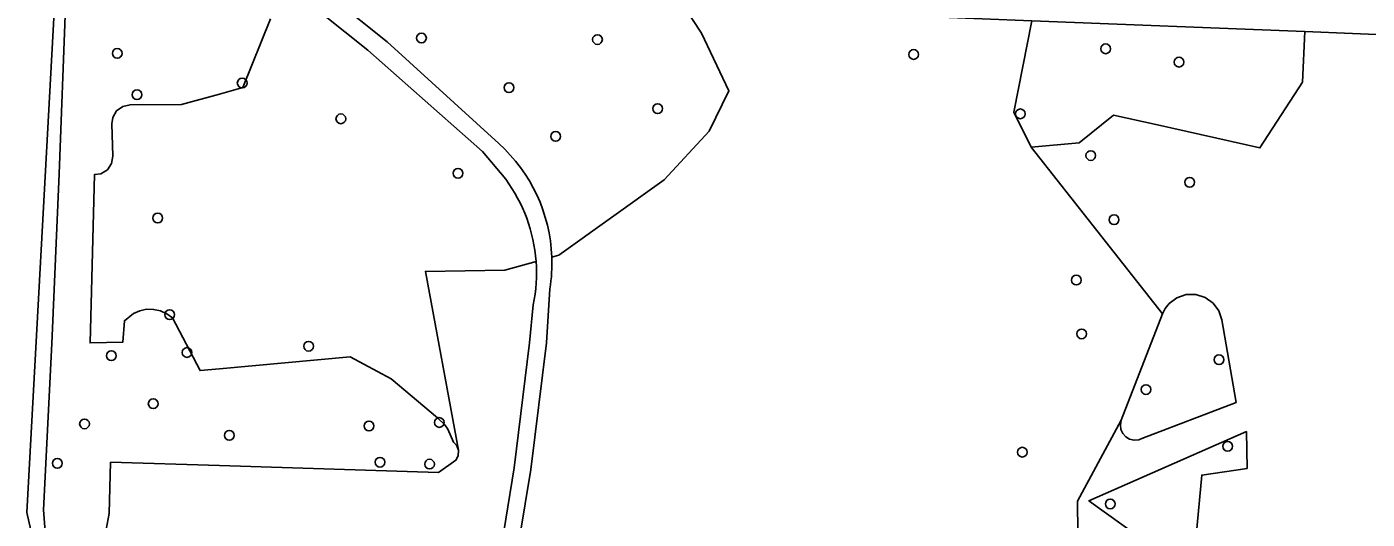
# Model space of a CAD drawing. Extents: x 159817 to 160765, y 380688 to 381638.
# Drawn here: x 159980.7 to 160115.2, y 380782 to 380831.5 of the extents above; entities that cross this region are included whole.
import ezdxf

# ---------------------------------------------------------------- set-up
doc = ezdxf.new("R2010")
doc.units = 0
for name, color, linetype in [('IMGEO_Boom', 7, 'Continuous'), ('IMGEO_Groenvoorziening', 7, 'Continuous'), ('IMGEO_Voetpad_halfverhard', 7, 'Continuous'), ('IMGEO_Voetpad_open', 7, 'Continuous'), ('IMGEO_Waterloop', 7, 'Continuous')]:
    doc.layers.add(name, color=color, linetype=linetype)

msp = doc.modelspace()

# ---------------------------------------------------------------- linework, layer by layer
at = {"layer": 'IMGEO_Boom'}
for centre in [(160020.27, 380830.33), (160037.93, 380830.18), (160088.93, 380829.25), (159989.74, 380828.79), (160069.65, 380828.68), (160096.29, 380827.91), (160002.28, 380825.81), (160029.05, 380825.35), (159991.73, 380824.64), (160043.96, 380823.24), (160080.37, 380822.72), (160012.18, 380822.22), (160033.74, 380820.45), (160087.43, 380818.53), (160023.94, 380816.75), (160097.36, 380815.84), (159993.81, 380812.25), (160089.77, 380812.08), (160085.99, 380806.02), (159995.01, 380802.55), (160086.52, 380800.62), (159989.15, 380798.43), (159996.74, 380798.75), (160008.94, 380799.38), (160100.29, 380798.02), (160092.97, 380795.03), (159993.35, 380793.61), (159986.46, 380791.58), (160015.01, 380791.37), (160022.06, 380791.72), (160000.99, 380790.43), (160080.56, 380788.74), (160101.16, 380789.33), (159983.73, 380787.62), (160016.1, 380787.73), (160021.08, 380787.54), (160089.38, 380783.54)]:
    msp.add_circle(centre, 0.489, dxfattribs=at)
at = {"layer": 'IMGEO_Groenvoorziening'}
for points in [[(160028.73, 380816.15), (160026.38, 380818.93), (160014.89, 380829.13), (160010.27, 380832.79), (160008.36, 380835.04)], [(160048.36, 380830.83), (160046.64, 380833.47), (160013.72, 380834.85), (160011.12, 380834.94), (160011.38, 380834.34), (160016.82, 380829.95), (160028.03, 380819.74)], [(159984.56, 380833.51), (159983.92, 380816.71), (159983.18, 380799.64), (159982.34, 380782.96), (159982.6, 380779.46)], [(160005.13, 380832.27), (160002.36, 380825.37), (160000, 380824.71), (159996.2, 380823.65), (159991.04, 380823.63), (159990.29, 380823.46), (159989.67, 380823.01), (159989.29, 380822.34), (159989.21, 380821.73), (159989.31, 380818.46), (159989.17, 380817.72), (159988.75, 380817.1), (159988.11, 380816.71), (159987.46, 380816.61), (159987.01, 380799.72), (159990.32, 380799.79), (159990.46, 380801.94), (159991.36, 380802.67), (159992, 380802.95), (159992.69, 380803.09), (159993.39, 380803.08), (159994.08, 380802.93), (159994.72, 380802.63), (159995.28, 380802.22), (159998.05, 380796.94), (160000, 380797.12), (160013.1, 380798.32), (160017.23, 380796.1), (160021.87, 380792.2), (160022.6, 380791.47), (160022.9, 380791.04), (160023.5, 380789.76), (160023.78, 380789.45), (160023.97, 380788.93), (160020.67, 380806.9), (160028.64, 380807.02), (160031.77, 380807.9)], [(159988.43, 380779.9), (159988.93, 380782.58), (159989.08, 380787.73), (160000, 380787.39), (160021.97, 380786.69), (160023.72, 380787.92), (160023.94, 380788.37), (160023.97, 380788.93), (160023.78, 380789.45), (160023.5, 380789.76), (160022.9, 380791.04), (160022.6, 380791.47), (160021.87, 380792.2), (160017.23, 380796.1), (160013.1, 380798.32), (160000, 380797.12), (159998.05, 380796.94), (159995.28, 380802.22), (159994.72, 380802.63), (159994.08, 380802.93), (159993.39, 380803.08), (159992.69, 380803.09), (159992, 380802.95), (159991.36, 380802.67), (159990.46, 380801.94), (159990.32, 380799.79), (159987.01, 380799.72), (159987.46, 380816.61), (159988.11, 380816.71), (159988.75, 380817.1), (159989.17, 380817.72), (159989.31, 380818.46), (159989.21, 380821.73), (159989.29, 380822.34), (159989.67, 380823.01), (159990.29, 380823.46), (159991.04, 380823.63), (159996.2, 380823.65), (160000, 380824.71), (160002.36, 380825.37), (160005.13, 380832.27)], [(160090.49, 380791.94), (160094.63, 380802.62), (160081.46, 380819.38), (160079.71, 380822.89), (160081.51, 380832.07), (160046.64, 380833.47), (160048.36, 380830.83), (160051.12, 380825.04), (160049.14, 380820.99), (160044.61, 380816.08), (160034.05, 380808.53), (160033.34, 380808.34)], [(160033.34, 380808.34), (160034.05, 380808.53), (160044.61, 380816.08), (160049.14, 380820.99), (160051.12, 380825.04), (160048.36, 380830.83)], [(160118.47, 380830.59), (160108.91, 380830.98), (160108.67, 380825.89), (160104.4, 380819.29), (160094.14, 380821.61), (160089.7, 380822.6), (160086.28, 380819.8), (160081.46, 380819.38), (160094.63, 380802.62), (160094.9, 380803.16), (160095.3, 380803.67), (160096.08, 380804.25), (160097, 380804.56), (160097.98, 380804.57), (160098.9, 380804.28), (160099.7, 380803.72), (160100.28, 380802.94), (160100.59, 380802.02), (160102.01, 380793.73), (160092.55, 380790.1), (160092.24, 380789.99), (160091.78, 380789.94), (160091.33, 380790.04), (160090.94, 380790.27), (160090.63, 380790.61), (160090.45, 380791.03), (160090.4, 380791.49), (160090.49, 380791.94), (160086.11, 380783.82), (160086.58, 380739.3)], [(160031.77, 380807.9), (160028.64, 380807.02), (160020.67, 380806.9), (160023.97, 380788.93), (160023.94, 380788.37), (160023.72, 380787.92), (160021.97, 380786.69), (160000, 380787.39), (159989.08, 380787.73), (159988.93, 380782.58), (159988.43, 380779.9), (159988.54, 380771.23), (159984.53, 380771.29), (159985.55, 380766.99)], [(160033.15, 380805.15), (160032.8, 380799.71), (160031.24, 380787), (160026.14, 380755.96), (160021.91, 380733.52), (160026.25, 380733.23), (160031.75, 380734.7), (160043.87, 380733.66), (160076.66, 380732.73), (160078.21, 380732.73), (160080.95, 380734.44), (160086.57, 380738.07), (160086.58, 380739.3), (160086.11, 380783.82), (160090.49, 380791.94)], [(159985.99, 380762.22), (159985.5, 380750), (159984.94, 380736.26), (160000, 380735.27), (160008.96, 380734.4), (160020.28, 380733.63), (160024.55, 380756.23), (160029.58, 380787.18), (160031.11, 380799.71), (160031.48, 380803.54)]]:
    msp.add_lwpolyline(points, dxfattribs=at)
for points in [[(160081.46, 380819.38), (160086.28, 380819.8), (160089.7, 380822.6), (160094.14, 380821.61), (160104.4, 380819.29), (160108.67, 380825.89), (160108.91, 380830.98), (160081.51, 380832.07), (160079.71, 380822.89)], [(160090.49, 380791.94), (160090.4, 380791.49), (160090.45, 380791.03), (160090.63, 380790.61), (160090.94, 380790.27), (160091.33, 380790.04), (160091.78, 380789.94), (160092.24, 380789.99), (160092.55, 380790.1), (160102.01, 380793.73), (160100.59, 380802.02), (160100.28, 380802.94), (160099.7, 380803.72), (160098.9, 380804.28), (160097.98, 380804.57), (160097, 380804.56), (160096.08, 380804.25), (160095.3, 380803.67), (160094.9, 380803.16), (160094.63, 380802.62)], [(160097.65, 380776.39), (160087.25, 380783.86), (160103.04, 380790.8), (160103.11, 380787.11), (160098.57, 380786.43)], [(160097.65, 380776.39), (160098.57, 380786.43), (160103.11, 380787.11), (160103.04, 380790.8), (160087.25, 380783.86)]]:
    msp.add_lwpolyline(points, close=True, dxfattribs=at)
for centre, radius, start, end in [((160017.14, 380807.72), 16.22, 2.1606, 47.8), ((160016.03, 380806.77), 15.78, 4.104, 36.4622), ((160017.21, 380807.72), 16.15, 350.8422, 2.1931), ((160016.05, 380806.76), 15.76, 348.2195, 4.1349)]:
    msp.add_arc(centre, radius, start, end, dxfattribs=at)
at = {"layer": 'IMGEO_Voetpad_halfverhard'}
for points in [[(160028.03, 380819.74), (160016.82, 380829.95), (160011.38, 380834.34), (160011.12, 380834.94), (160008.36, 380835.04), (160010.27, 380832.79), (160014.89, 380829.13), (160026.38, 380818.93), (160028.73, 380816.15)], [(160020.5, 380719.3), (160020.7, 380722.85), (160020.74, 380725.61), (160021.23, 380729.88), (160021.91, 380733.52), (160026.14, 380755.96), (160031.24, 380787), (160032.8, 380799.71), (160033.15, 380805.15)], [(160031.48, 380803.54), (160031.11, 380799.71), (160029.58, 380787.18), (160024.55, 380756.23), (160020.28, 380733.63), (160019.62, 380730.17), (160019.01, 380725.61), (160018.98, 380722.97), (160018.87, 380721.28)]]:
    msp.add_lwpolyline(points, dxfattribs=at)
for centre, radius, start, end in [((160017.14, 380807.72), 16.22, 2.1606, 47.8), ((160016.03, 380806.77), 15.78, 4.104, 36.4622), ((160017.21, 380807.72), 16.15, 350.8422, 2.1931), ((160016.05, 380806.76), 15.76, 348.2195, 4.1349)]:
    msp.add_arc(centre, radius, start, end, dxfattribs=at)
at = {"layer": 'IMGEO_Voetpad_open'}
msp.add_lwpolyline([(160003.15, 380835.22), (160008.36, 380835.04), (160011.12, 380834.94), (160013.72, 380834.85), (160046.64, 380833.47), (160081.51, 380832.07), (160108.91, 380830.98), (160118.47, 380830.59), (160148.4, 380829.39), (160151.69, 380829.26), (160153.41, 380829.19), (160161.99, 380828.85), (160164.06, 380828.77)], dxfattribs=at)
at = {"layer": 'IMGEO_Waterloop'}
msp.add_lwpolyline([(159985.55, 380766.99), (159984.53, 380771.29), (159982.6, 380779.46), (159982.34, 380782.96), (159983.18, 380799.64), (159983.92, 380816.71), (159984.56, 380833.51), (159983.44, 380833.58), (159980.67, 380782.69), (159984.24, 380766.86), (159982.57, 380722.23)], dxfattribs=at)

doc.saveas('drawing.dxf')
